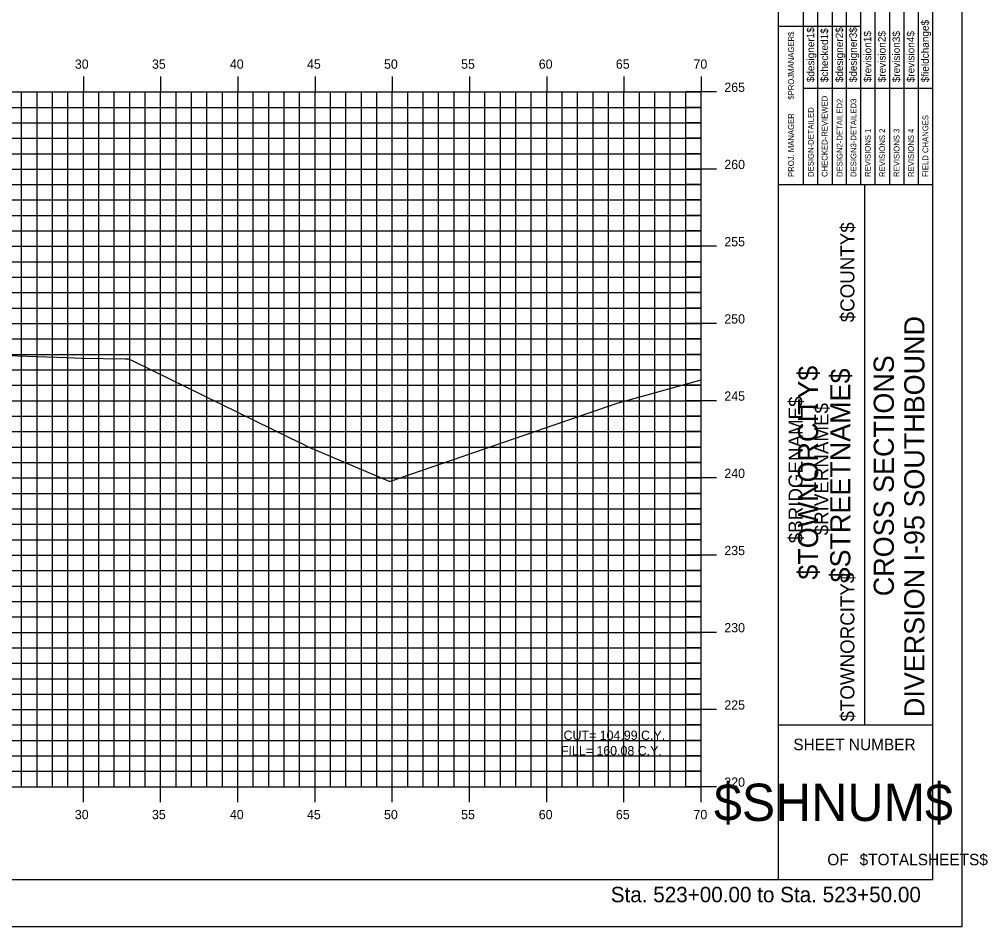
# Model space of a CAD drawing. Extents: x 1170543 to 1177585, y 609599 to 610623.
# Drawn here: x 1175161.2 to 1175223.9, y 609598.8 to 609657.6 of the extents above; entities that cross this region are included whole.
import ezdxf

# ---------------------------------------------------------------- set-up
doc = ezdxf.new("R2010")
doc.units = 0
for name, color, linetype in [('BORDER', 7, 'Continuous'), ('BRIDGE_TITLE', 7, 'Continuous'), ('D_Roadway_Centerline_Text', 7, 'Continuous'), ('H_V ANNOTATION', 7, 'Continuous'), ('HIGHWAY_TITLE', 7, 'Continuous'), ('MAJOR', 7, 'Continuous'), ('MINOR', 7, 'Continuous'), ('PLOT BOUNDARY', 7, 'Continuous'), ('S_Roadway_Centerline', 7, 'Continuous')]:
    doc.layers.add(name, color=color, linetype=linetype)

msp = doc.modelspace()

# ---------------------------------------------------------------- linework, layer by layer
at = {"layer": 'BORDER'}
for p, q in [((1175210.313, 609601.875), (1175210.313, 609706.875)), ((1175220.313, 609601.875), (1175220.313, 609706.875)), ((1175210.313, 609646.875), (1175220.313, 609646.875)), ((1175215.904, 609611.875), (1175215.904, 609646.875)), ((1175210.313, 609611.875), (1175220.313, 609611.875)), ((1175060.313, 609601.872), (1175220.313, 609601.872))]:
    msp.add_line(p, q, dxfattribs=at)
for points in [[(1175212.861, 609646.878), (1175212.861, 609664.375)], [(1175213.792, 609664.375), (1175213.792, 609646.878)], [(1175214.724, 609646.878), (1175214.724, 609664.375)], [(1175215.656, 609646.878), (1175215.656, 609664.375)], [(1175216.587, 609646.878), (1175216.587, 609664.375)], [(1175217.519, 609646.878), (1175217.519, 609664.375)], [(1175218.451, 609646.878), (1175218.451, 609664.375)], [(1175219.382, 609646.878), (1175219.382, 609664.375)], [(1175211.929, 609646.878), (1175211.929, 609663.669)], [(1175210.313, 609657.125), (1175211.929, 609657.125)], [(1175211.928, 609657.125), (1175215.655, 609657.125)], [(1175211.928, 609653.125), (1175220.313, 609653.125)]]:
    msp.add_lwpolyline(points, dxfattribs=at)
at = {"layer": 'MAJOR'}
for p, q in [((1175165.313, 609653.874), (1175165.313, 609652.872)), ((1175170.313, 609653.874), (1175170.313, 609652.872)), ((1175175.313, 609653.874), (1175175.313, 609652.872)), ((1175180.313, 609653.874), (1175180.313, 609652.872)), ((1175185.313, 609653.874), (1175185.313, 609652.872)), ((1175190.313, 609653.874), (1175190.313, 609652.872)), ((1175195.313, 609653.874), (1175195.313, 609652.872)), ((1175200.313, 609653.874), (1175200.313, 609652.872)), ((1175205.313, 609653.874), (1175205.313, 609652.872)), ((1175065.313, 609652.872), (1175205.313, 609652.872)), ((1175065.313, 609652.872), (1175205.313, 609652.872)), ((1175165.313, 609607.872), (1175165.313, 609652.872)), ((1175170.313, 609607.872), (1175170.313, 609652.872)), ((1175175.313, 609607.872), (1175175.313, 609652.872)), ((1175180.313, 609607.872), (1175180.313, 609652.872)), ((1175185.313, 609607.872), (1175185.313, 609652.872)), ((1175190.313, 609607.872), (1175190.313, 609652.872)), ((1175195.313, 609607.872), (1175195.313, 609652.872)), ((1175200.313, 609607.872), (1175200.313, 609652.872)), ((1175206.315, 609652.872), (1175204.311, 609652.872)), ((1175205.313, 609607.872), (1175205.313, 609652.872)), ((1175205.313, 609607.872), (1175205.313, 609652.872)), ((1175065.313, 609647.872), (1175205.313, 609647.872)), ((1175206.315, 609647.872), (1175204.311, 609647.872)), ((1175065.313, 609642.872), (1175205.313, 609642.872)), ((1175206.315, 609642.872), (1175204.311, 609642.872)), ((1175065.313, 609637.872), (1175205.313, 609637.872)), ((1175206.315, 609637.872), (1175204.311, 609637.872)), ((1175065.313, 609632.872), (1175205.313, 609632.872)), ((1175206.315, 609632.872), (1175204.311, 609632.872)), ((1175065.313, 609627.872), (1175205.313, 609627.872)), ((1175206.315, 609627.872), (1175204.311, 609627.872)), ((1175065.313, 609622.872), (1175205.313, 609622.872)), ((1175206.315, 609622.872), (1175204.311, 609622.872)), ((1175065.313, 609617.872), (1175205.313, 609617.872)), ((1175206.315, 609617.872), (1175204.311, 609617.872)), ((1175065.313, 609612.872), (1175205.313, 609612.872)), ((1175206.315, 609612.872), (1175204.311, 609612.872)), ((1175065.313, 609607.872), (1175205.313, 609607.872)), ((1175065.313, 609607.872), (1175205.313, 609607.872)), ((1175165.313, 609606.87), (1175165.313, 609607.872)), ((1175170.313, 609606.87), (1175170.313, 609607.872)), ((1175175.313, 609606.87), (1175175.313, 609607.872)), ((1175180.313, 609606.87), (1175180.313, 609607.872)), ((1175185.313, 609606.87), (1175185.313, 609607.872)), ((1175190.313, 609606.87), (1175190.313, 609607.872)), ((1175195.313, 609606.87), (1175195.313, 609607.872)), ((1175200.313, 609606.87), (1175200.313, 609607.872)), ((1175206.315, 609607.872), (1175204.311, 609607.872)), ((1175205.313, 609606.87), (1175205.313, 609607.872))]:
    msp.add_line(p, q, dxfattribs=at)
at = {"layer": 'MINOR'}
for p, q in [((1175161.313, 609607.872), (1175161.313, 609652.872)), ((1175162.313, 609607.872), (1175162.313, 609652.872)), ((1175163.313, 609607.872), (1175163.313, 609652.872)), ((1175164.313, 609607.872), (1175164.313, 609652.872)), ((1175166.313, 609607.872), (1175166.313, 609652.872)), ((1175167.313, 609607.872), (1175167.313, 609652.872)), ((1175168.313, 609607.872), (1175168.313, 609652.872)), ((1175169.313, 609607.872), (1175169.313, 609652.872)), ((1175171.313, 609607.872), (1175171.313, 609652.872)), ((1175172.313, 609607.872), (1175172.313, 609652.872)), ((1175173.313, 609607.872), (1175173.313, 609652.872)), ((1175174.313, 609607.872), (1175174.313, 609652.872)), ((1175176.313, 609607.872), (1175176.313, 609652.872)), ((1175177.313, 609607.872), (1175177.313, 609652.872)), ((1175178.313, 609607.872), (1175178.313, 609652.872)), ((1175179.313, 609607.872), (1175179.313, 609652.872)), ((1175181.313, 609607.872), (1175181.313, 609652.872)), ((1175182.313, 609607.872), (1175182.313, 609652.872)), ((1175183.313, 609607.872), (1175183.313, 609652.872)), ((1175184.313, 609607.872), (1175184.313, 609652.872)), ((1175186.313, 609607.872), (1175186.313, 609652.872)), ((1175187.313, 609607.872), (1175187.313, 609652.872)), ((1175188.313, 609607.872), (1175188.313, 609652.872)), ((1175189.313, 609607.872), (1175189.313, 609652.872)), ((1175191.313, 609607.872), (1175191.313, 609652.872)), ((1175192.313, 609607.872), (1175192.313, 609652.872)), ((1175193.313, 609607.872), (1175193.313, 609652.872)), ((1175194.313, 609607.872), (1175194.313, 609652.872)), ((1175196.313, 609607.872), (1175196.313, 609652.872)), ((1175197.313, 609607.872), (1175197.313, 609652.872)), ((1175198.313, 609607.872), (1175198.313, 609652.872)), ((1175199.313, 609607.872), (1175199.313, 609652.872)), ((1175201.313, 609607.872), (1175201.313, 609652.872)), ((1175202.313, 609607.872), (1175202.313, 609652.872)), ((1175203.313, 609607.872), (1175203.313, 609652.872)), ((1175204.313, 609607.872), (1175204.313, 609652.872)), ((1175065.313, 609651.872), (1175205.313, 609651.872)), ((1175205.313, 609651.872), (1175204.311, 609651.872)), ((1175065.313, 609650.872), (1175205.313, 609650.872)), ((1175205.313, 609650.872), (1175204.311, 609650.872)), ((1175065.313, 609649.872), (1175205.313, 609649.872)), ((1175205.313, 609649.872), (1175204.311, 609649.872)), ((1175065.313, 609648.872), (1175205.313, 609648.872)), ((1175205.313, 609648.872), (1175204.311, 609648.872)), ((1175065.313, 609646.872), (1175205.313, 609646.872)), ((1175205.313, 609646.872), (1175204.311, 609646.872)), ((1175065.313, 609645.872), (1175205.313, 609645.872)), ((1175205.313, 609645.872), (1175204.311, 609645.872)), ((1175065.313, 609644.872), (1175205.313, 609644.872)), ((1175205.313, 609644.872), (1175204.311, 609644.872)), ((1175065.313, 609643.872), (1175205.313, 609643.872)), ((1175205.313, 609643.872), (1175204.311, 609643.872)), ((1175065.313, 609641.872), (1175205.313, 609641.872)), ((1175205.313, 609641.872), (1175204.311, 609641.872)), ((1175065.313, 609640.872), (1175205.313, 609640.872)), ((1175205.313, 609640.872), (1175204.311, 609640.872)), ((1175065.313, 609639.872), (1175205.313, 609639.872)), ((1175205.313, 609639.872), (1175204.311, 609639.872)), ((1175065.313, 609638.872), (1175205.313, 609638.872)), ((1175205.313, 609638.872), (1175204.311, 609638.872)), ((1175065.313, 609636.872), (1175205.313, 609636.872)), ((1175205.313, 609636.872), (1175204.311, 609636.872)), ((1175065.313, 609635.872), (1175205.313, 609635.872)), ((1175205.313, 609635.872), (1175204.311, 609635.872)), ((1175065.313, 609634.872), (1175205.313, 609634.872)), ((1175205.313, 609634.872), (1175204.311, 609634.872)), ((1175065.313, 609633.872), (1175205.313, 609633.872)), ((1175205.313, 609633.872), (1175204.311, 609633.872)), ((1175065.313, 609631.872), (1175205.313, 609631.872)), ((1175205.313, 609631.872), (1175204.311, 609631.872)), ((1175065.313, 609630.872), (1175205.313, 609630.872)), ((1175205.313, 609630.872), (1175204.311, 609630.872)), ((1175065.313, 609629.872), (1175205.313, 609629.872)), ((1175205.313, 609629.872), (1175204.311, 609629.872)), ((1175065.313, 609628.872), (1175205.313, 609628.872)), ((1175205.313, 609628.872), (1175204.311, 609628.872)), ((1175065.313, 609626.872), (1175205.313, 609626.872)), ((1175205.313, 609626.872), (1175204.311, 609626.872)), ((1175065.313, 609625.872), (1175205.313, 609625.872)), ((1175205.313, 609625.872), (1175204.311, 609625.872)), ((1175065.313, 609624.872), (1175205.313, 609624.872)), ((1175205.313, 609624.872), (1175204.311, 609624.872)), ((1175065.313, 609623.872), (1175205.313, 609623.872)), ((1175205.313, 609623.872), (1175204.311, 609623.872)), ((1175065.313, 609621.872), (1175205.313, 609621.872)), ((1175205.313, 609621.872), (1175204.311, 609621.872)), ((1175065.313, 609620.872), (1175205.313, 609620.872)), ((1175205.313, 609620.872), (1175204.311, 609620.872)), ((1175065.313, 609619.872), (1175205.313, 609619.872)), ((1175205.313, 609619.872), (1175204.311, 609619.872)), ((1175065.313, 609618.872), (1175205.313, 609618.872)), ((1175205.313, 609618.872), (1175204.311, 609618.872)), ((1175065.313, 609616.872), (1175205.313, 609616.872)), ((1175205.313, 609616.872), (1175204.311, 609616.872)), ((1175065.313, 609615.872), (1175205.313, 609615.872)), ((1175205.313, 609615.872), (1175204.311, 609615.872)), ((1175065.313, 609614.872), (1175205.313, 609614.872)), ((1175205.313, 609614.872), (1175204.311, 609614.872)), ((1175065.313, 609613.872), (1175205.313, 609613.872)), ((1175205.313, 609613.872), (1175204.311, 609613.872)), ((1175065.313, 609611.872), (1175205.313, 609611.872)), ((1175205.313, 609611.872), (1175204.311, 609611.872)), ((1175065.313, 609610.872), (1175205.313, 609610.872)), ((1175205.313, 609610.872), (1175204.311, 609610.872)), ((1175065.313, 609609.872), (1175205.313, 609609.872)), ((1175205.313, 609609.872), (1175204.311, 609609.872)), ((1175065.313, 609608.872), (1175205.313, 609608.872)), ((1175205.313, 609608.872), (1175204.311, 609608.872))]:
    msp.add_line(p, q, dxfattribs=at)
at = {"layer": 'PLOT BOUNDARY'}
msp.add_lwpolyline([(1175052.22, 609598.813), (1175222.22, 609598.813), (1175222.22, 609708.813), (1175052.22, 609708.813)], close=True, dxfattribs=at)
at = {"layer": 'S_Roadway_Centerline'}
msp.add_lwpolyline([(1175149.036, 609636.193), (1175164.221, 609635.667), (1175165.212, 609635.633), (1175168.026, 609635.591), (1175168.245, 609635.588), (1175168.519, 609635.454), (1175171.949, 609633.775), (1175178.684, 609630.478), (1175179.451, 609630.103), (1175179.873, 609629.896), (1175185.163, 609627.646), (1175185.196, 609627.657), (1175199.869, 609632.707), (1175205.313, 609634.228)], dxfattribs=at)

# ---------------------------------------------------------------- texts
at = {"layer": 'BORDER'}
for s, height, rotation, p in [('$fieldchange$', 0.48455, 90, (1175220.052, 609653.498)), ('$PROJMANAGER$', 0.37275, 90, (1175211.318, 609652.37)), ('$designer1$', 0.48455, 90, (1175212.636, 609653.498)), ('$checked1$', 0.4845, 90, (1175213.531, 609653.498)), ('$designer2$', 0.48455, 90, (1175214.5, 609653.498)), ('$designer3$', 0.48455, 90, (1175215.394, 609653.498)), ('$revision1$', 0.48455, 90, (1175216.326, 609653.498)), ('$revision2$', 0.48455, 90, (1175217.257, 609653.498)), ('$revision3$', 0.48455, 90, (1175218.189, 609653.498)), ('$revision4$', 0.48455, 90, (1175219.121, 609653.498)), ('CHECKED-REVIEWED', 0.37275, 90, (1175213.494, 609647.363)), ('DESIGN2-DETAILED2', 0.37275, 90, (1175214.463, 609647.363)), ('DESIGN3-DETAILED3', 0.37275, 90, (1175215.358, 609647.363)), ('DESIGN-DETAILED', 0.37275, 90, (1175212.6, 609647.363)), ('PROJ. MANAGER', 0.37275, 90, (1175211.318, 609647.363)), ('FIELD CHANGES', 0.37275, 90, (1175220.016, 609647.363)), ('REVISIONS 1', 0.37275, 90, (1175216.289, 609647.363)), ('REVISIONS 2', 0.37275, 90, (1175217.221, 609647.363)), ('REVISIONS 3', 0.37275, 90, (1175218.153, 609647.363)), ('REVISIONS 4', 0.37275, 90, (1175219.084, 609647.363)), ('DIVERSION I-95 SOUTHBOUND', 1.30428, 90, (1175219.767, 609612.385)), ('CROSS SECTIONS', 1.30428, 90, (1175217.789, 609620.214)), ('SHEET NUMBER', 0.74527, 360, (1175211.279, 609610.239)), ('$SHNUM$', 2.4194, 360, (1175206.146, 609605.655)), ('OF', 0.7453, 360, (1175213.48, 609602.785)), ('$TOTALSHEETS$', 0.74527, 360, (1175215.57, 609602.785))]:
    msp.add_text(s, height=height, rotation=rotation, dxfattribs=at).set_placement(p)
at = {"layer": 'BRIDGE_TITLE'}
for s, height, p in [('$COUNTY$', 0.9072, (1175215.233, 609637.954)), ('$BRIDGENAME$', 0.90716, (1175211.879, 609623.643)), ('$RIVERNAME$', 0.90716, (1175213.556, 609624.158)), ('$TOWNORCITY$', 0.90716, (1175215.233, 609612.096))]:
    msp.add_text(s, height=height, rotation=90, dxfattribs=at).set_placement(p)
at = {"layer": 'D_Roadway_Centerline_Text'}
for s, p in [('CUT= 104.99 C.Y.', (1175196.404, 609610.908)), ('FILL= 160.08 C.Y.', (1175196.233, 609609.906))]:
    msp.add_text(s, height=0.6, dxfattribs=at).set_placement(p)
at = {"layer": 'H_V ANNOTATION'}
for s, height, p in [('30', 0.6, (1175164.762, 609654.372)), ('35', 0.6, (1175169.754, 609654.372)), ('40', 0.6, (1175174.799, 609654.372)), ('45', 0.6, (1175179.791, 609654.372)), ('50', 0.6, (1175184.778, 609654.372)), ('55', 0.6, (1175189.77, 609654.372)), ('60', 0.6, (1175194.799, 609654.372)), ('65', 0.6, (1175199.791, 609654.372)), ('70', 0.6, (1175204.815, 609654.372)), ('265', 0.6, (1175206.813, 609652.872)), ('260', 0.6, (1175206.813, 609647.872)), ('255', 0.6, (1175206.813, 609642.872)), ('250', 0.6, (1175206.813, 609637.872)), ('245', 0.6, (1175206.813, 609632.872)), ('240', 0.6, (1175206.813, 609627.872)), ('235', 0.6, (1175206.813, 609622.872)), ('230', 0.6, (1175206.813, 609617.872)), ('225', 0.6, (1175206.813, 609612.872)), ('220', 0.6, (1175206.813, 609607.872)), ('30', 0.6, (1175164.762, 609605.772)), ('35', 0.6, (1175169.754, 609605.772)), ('40', 0.6, (1175174.799, 609605.772)), ('45', 0.6, (1175179.791, 609605.772)), ('50', 0.6, (1175184.778, 609605.772)), ('55', 0.6, (1175189.77, 609605.772)), ('60', 0.6, (1175194.799, 609605.772)), ('65', 0.6, (1175199.791, 609605.772)), ('70', 0.6, (1175204.815, 609605.772)), ('Sta. 523+00.00 to Sta. 523+50.00', 1.0002, (1175199.459, 609600.392))]:
    msp.add_text(s, height=height, dxfattribs=at).set_placement(p)
at = {"layer": 'HIGHWAY_TITLE'}
for s, p in [('$TOWNORCITY$', (1175212.886, 609621.284)), ('$STREETNAME$', (1175214.973, 609621.104))]:
    msp.add_text(s, height=1.30428, rotation=90, dxfattribs=at).set_placement(p)

doc.saveas('drawing.dxf')
